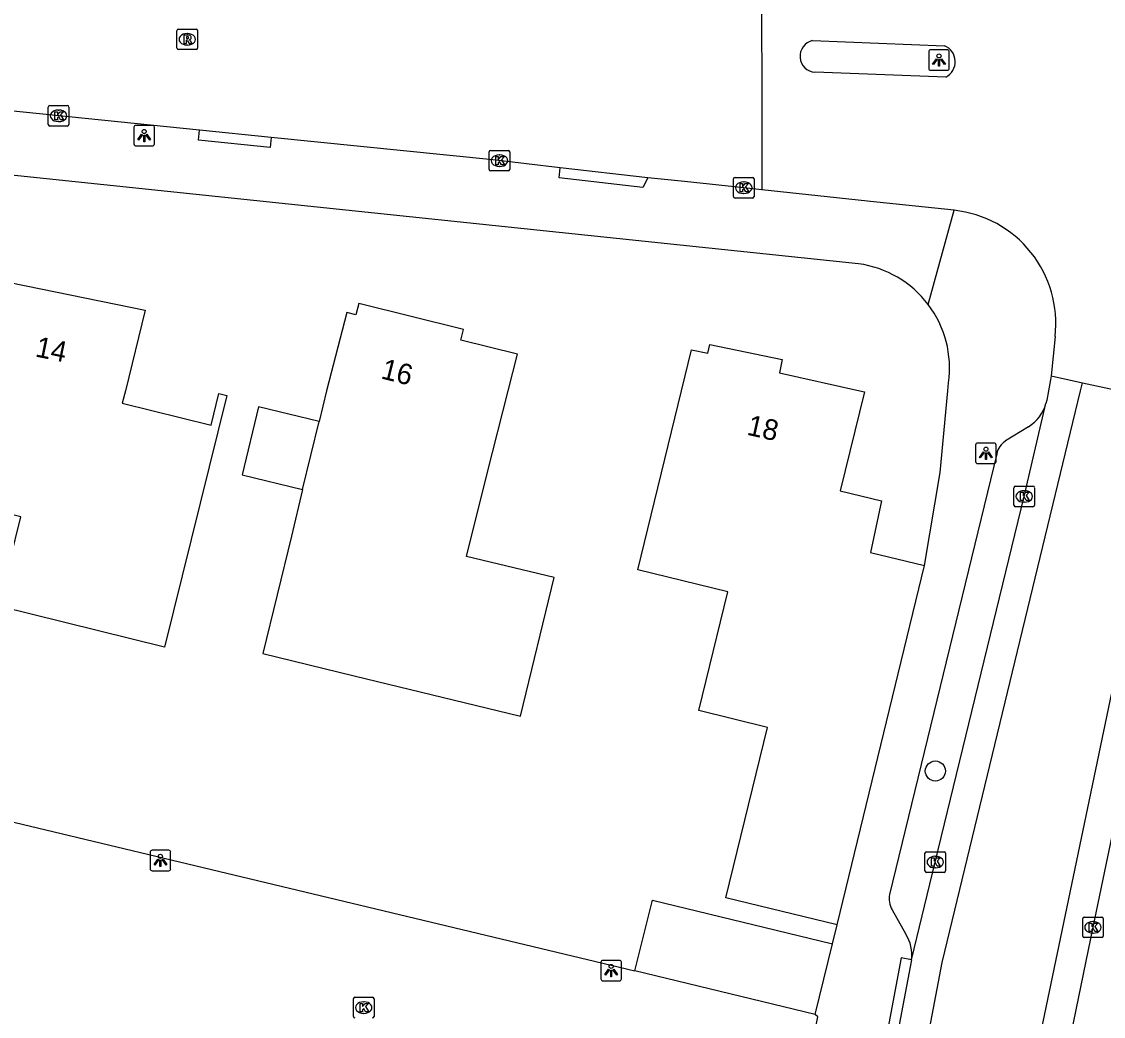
# Model space of a CAD drawing. Extents: x 160037 to 160839, y 385326 to 386441.
# Drawn here: x 160667.7 to 160720.3, y 385469.6 to 385518 of the extents above; entities that cross this region are included whole.
import ezdxf

# ---------------------------------------------------------------- set-up
doc = ezdxf.new("R2010")
doc.units = 0
for name, color, linetype in [('IMGEO_Boom', 7, 'Continuous'), ('IMGEO_Kolk', 7, 'Continuous'), ('IMGEO_Lichtpunt', 7, 'Continuous'), ('IMGEO_Muur', 7, 'Continuous'), ('IMGEO_Pand', 7, 'Continuous'), ('IMGEO_Pand_nummerreeks', 7, 'Continuous'), ('IMGEO_Rijbaan_lokaal_gesloten', 7, 'Continuous'), ('IMGEO_Rijbaan_lokaal_open', 7, 'Continuous'), ('IMGEO_Rioolput', 7, 'Continuous'), ('IMGEO_Voetpad_open', 7, 'Continuous')]:
    doc.layers.add(name, color=color, linetype=linetype)

msp = doc.modelspace()

# ---------------------------------------------------------------- linework, layer by layer
at = {"layer": 'IMGEO_Boom'}
msp.add_circle((160712.126, 385481.518), 0.489, dxfattribs=at)
at = {"layer": 'IMGEO_Kolk'}
for p, q in [((160668.978, 385512.953), (160668.978, 385513.805)), ((160669.053, 385513.879), (160669.905, 385513.879)), ((160669.979, 385513.805), (160669.979, 385512.953)), ((160669.466, 385513.659), (160669.491, 385513.659)), ((160669.905, 385512.879), (160669.053, 385512.879)), ((160669.489, 385513.099), (160669.464, 385513.099)), ((160690.5, 385511.695), (160691.352, 385511.695)), ((160690.425, 385510.769), (160690.425, 385511.621)), ((160690.913, 385511.475), (160690.938, 385511.475)), ((160691.426, 385511.621), (160691.426, 385510.769)), ((160691.352, 385510.695), (160690.5, 385510.695)), ((160690.936, 385510.915), (160690.911, 385510.915)), ((160702.308, 385509.454), (160702.308, 385510.306)), ((160702.383, 385510.38), (160703.235, 385510.38)), ((160702.796, 385510.16), (160702.821, 385510.16)), ((160703.309, 385510.306), (160703.309, 385509.454)), ((160702.819, 385509.6), (160702.794, 385509.6)), ((160703.235, 385509.38), (160702.383, 385509.38)), ((160716.024, 385495.37), (160716.876, 385495.37)), ((160715.949, 385494.444), (160715.949, 385495.296)), ((160716.437, 385495.15), (160716.462, 385495.15)), ((160716.95, 385495.296), (160716.95, 385494.444)), ((160716.876, 385494.37), (160716.024, 385494.37)), ((160716.46, 385494.59), (160716.435, 385494.59)), ((160711.621, 385476.665), (160711.621, 385477.517)), ((160711.696, 385477.591), (160712.548, 385477.591)), ((160712.622, 385477.517), (160712.622, 385476.665)), ((160712.109, 385477.371), (160712.134, 385477.371)), ((160712.548, 385476.591), (160711.696, 385476.591)), ((160712.132, 385476.811), (160712.107, 385476.811)), ((160719.292, 385473.49), (160719.292, 385474.342)), ((160719.367, 385474.416), (160720.219, 385474.416)), ((160720.293, 385474.342), (160720.293, 385473.49)), ((160719.78, 385474.196), (160719.805, 385474.196)), ((160720.219, 385473.416), (160719.367, 385473.416)), ((160719.803, 385473.636), (160719.778, 385473.636)), ((160683.823, 385469.588), (160683.823, 385470.44)), ((160683.898, 385470.514), (160684.75, 385470.514)), ((160684.311, 385470.294), (160684.336, 385470.294)), ((160684.824, 385470.44), (160684.824, 385469.588)), ((160684.334, 385469.734), (160684.309, 385469.734))]:
    msp.add_line(p, q, dxfattribs=at)
for points in [[(160668.978, 385512.953), (160668.978, 385513.805)], [(160669.053, 385513.879), (160669.905, 385513.879)], [(160669.979, 385513.805), (160669.979, 385512.953)], [(160669.299, 385513.579), (160669.422, 385513.579), (160669.422, 385513.428), (160669.552, 385513.579), (160669.716, 385513.579), (160669.57, 385513.428), (160669.723, 385513.179), (160669.571, 385513.179), (160669.486, 385513.343), (160669.422, 385513.276), (160669.422, 385513.179), (160669.299, 385513.179), (160669.299, 385513.579)], [(160669.905, 385512.879), (160669.053, 385512.879)], [(160690.5, 385511.695), (160691.352, 385511.695)], [(160690.425, 385510.769), (160690.425, 385511.621)], [(160690.746, 385511.395), (160690.869, 385511.395), (160690.869, 385511.244), (160690.999, 385511.395), (160691.163, 385511.395), (160691.017, 385511.244), (160691.17, 385510.995), (160691.018, 385510.995), (160690.933, 385511.159), (160690.869, 385511.092), (160690.869, 385510.995), (160690.746, 385510.995), (160690.746, 385511.395)], [(160691.426, 385511.621), (160691.426, 385510.769)], [(160691.352, 385510.695), (160690.5, 385510.695)], [(160702.308, 385509.454), (160702.308, 385510.306)], [(160702.383, 385510.38), (160703.235, 385510.38)], [(160702.629, 385510.08), (160702.752, 385510.08), (160702.752, 385509.929), (160702.882, 385510.08), (160703.046, 385510.08), (160702.9, 385509.929), (160703.053, 385509.68), (160702.901, 385509.68), (160702.816, 385509.844), (160702.752, 385509.777), (160702.752, 385509.68), (160702.629, 385509.68), (160702.629, 385510.08)], [(160703.309, 385510.306), (160703.309, 385509.454)], [(160703.235, 385509.38), (160702.383, 385509.38)], [(160716.024, 385495.37), (160716.876, 385495.37)], [(160715.949, 385494.444), (160715.949, 385495.296)], [(160716.27, 385495.07), (160716.393, 385495.07), (160716.393, 385494.919), (160716.523, 385495.07), (160716.687, 385495.07), (160716.541, 385494.919), (160716.694, 385494.67), (160716.542, 385494.67), (160716.457, 385494.834), (160716.393, 385494.767), (160716.393, 385494.67), (160716.27, 385494.67), (160716.27, 385495.07)], [(160716.95, 385495.296), (160716.95, 385494.444)], [(160716.876, 385494.37), (160716.024, 385494.37)], [(160711.621, 385476.665), (160711.621, 385477.517)], [(160711.696, 385477.591), (160712.548, 385477.591)], [(160712.622, 385477.517), (160712.622, 385476.665)], [(160711.942, 385477.291), (160712.065, 385477.291), (160712.065, 385477.14), (160712.195, 385477.291), (160712.359, 385477.291), (160712.213, 385477.14), (160712.366, 385476.891), (160712.214, 385476.891), (160712.129, 385477.055), (160712.065, 385476.988), (160712.065, 385476.891), (160711.942, 385476.891), (160711.942, 385477.291)], [(160712.548, 385476.591), (160711.696, 385476.591)], [(160719.292, 385473.49), (160719.292, 385474.342)], [(160719.367, 385474.416), (160720.219, 385474.416)], [(160720.293, 385474.342), (160720.293, 385473.49)], [(160719.613, 385474.116), (160719.736, 385474.116), (160719.736, 385473.965), (160719.866, 385474.116), (160720.03, 385474.116), (160719.884, 385473.965), (160720.037, 385473.716), (160719.885, 385473.716), (160719.8, 385473.88), (160719.736, 385473.813), (160719.736, 385473.716), (160719.613, 385473.716), (160719.613, 385474.116)], [(160720.219, 385473.416), (160719.367, 385473.416)], [(160683.823, 385469.588), (160683.823, 385470.44)], [(160683.898, 385470.514), (160684.75, 385470.514)], [(160684.144, 385470.214), (160684.267, 385470.214), (160684.267, 385470.063), (160684.397, 385470.214), (160684.561, 385470.214), (160684.415, 385470.063), (160684.568, 385469.814), (160684.416, 385469.814), (160684.331, 385469.978), (160684.267, 385469.911), (160684.267, 385469.814), (160684.144, 385469.814), (160684.144, 385470.214)], [(160684.824, 385470.44), (160684.824, 385469.588)]]:
    msp.add_lwpolyline(points, dxfattribs=at)
for centre, start, end in [((160669.055, 385513.803), 91.552, 178.448), ((160669.055, 385513.803), 91.552, 178.448), ((160669.903, 385513.803), 1.552, 88.448), ((160669.903, 385513.803), 1.552, 88.448), ((160669.055, 385512.955), 181.552, 268.448), ((160669.055, 385512.955), 181.552, 268.448), ((160669.903, 385512.955), 271.552, 358.448), ((160669.903, 385512.955), 271.552, 358.448), ((160690.502, 385511.619), 91.552, 178.448), ((160690.502, 385511.619), 91.552, 178.448), ((160691.35, 385511.619), 1.552, 88.448), ((160691.35, 385511.619), 1.552, 88.448), ((160690.502, 385510.771), 181.552, 268.448), ((160690.502, 385510.771), 181.552, 268.448), ((160691.35, 385510.771), 271.552, 358.448), ((160691.35, 385510.771), 271.552, 358.448), ((160702.385, 385510.304), 91.552, 178.448), ((160702.385, 385510.304), 91.552, 178.448), ((160703.233, 385510.304), 1.552, 88.448), ((160703.233, 385510.304), 1.552, 88.448), ((160702.385, 385509.456), 181.552, 268.448), ((160702.385, 385509.456), 181.552, 268.448), ((160703.233, 385509.456), 271.552, 358.448), ((160703.233, 385509.456), 271.552, 358.448), ((160716.026, 385495.294), 91.552, 178.448), ((160716.026, 385495.294), 91.552, 178.448), ((160716.874, 385495.294), 1.552, 88.448), ((160716.874, 385495.294), 1.552, 88.448), ((160716.026, 385494.446), 181.552, 268.448), ((160716.026, 385494.446), 181.552, 268.448), ((160716.874, 385494.446), 271.552, 358.448), ((160716.874, 385494.446), 271.552, 358.448), ((160711.698, 385477.515), 91.552, 178.448), ((160711.698, 385477.515), 91.552, 178.448), ((160712.546, 385477.515), 1.552, 88.448), ((160712.546, 385477.515), 1.552, 88.448), ((160711.698, 385476.667), 181.552, 268.448), ((160711.698, 385476.667), 181.552, 268.448), ((160712.546, 385476.667), 271.552, 358.448), ((160712.546, 385476.667), 271.552, 358.448), ((160719.369, 385474.34), 91.552, 178.448), ((160719.369, 385474.34), 91.552, 178.448), ((160720.217, 385474.34), 1.552, 88.448), ((160720.217, 385474.34), 1.552, 88.448), ((160719.369, 385473.492), 181.552, 268.448), ((160719.369, 385473.492), 181.552, 268.448), ((160720.217, 385473.492), 271.552, 358.448), ((160720.217, 385473.492), 271.552, 358.448), ((160683.9, 385470.438), 91.552, 178.448), ((160683.9, 385470.438), 91.552, 178.448), ((160684.748, 385470.438), 1.552, 88.448), ((160684.748, 385470.438), 1.552, 88.448), ((160683.9, 385469.59), 181.552, 268.448), ((160683.9, 385469.59), 181.552, 268.448), ((160684.748, 385469.59), 271.552, 358.448), ((160684.748, 385469.59), 271.552, 358.448)]:
    msp.add_arc(centre, 0.0765, start, end, dxfattribs=at)
for centre, major_axis, ratio, start_param, end_param in [((160669.465, 385513.379), (-0.387, 0.002), 0.722429, 4.712389, 7.853982), ((160669.49, 385513.379), (-0.39, 0.002), 0.717154, 1.570796, 4.712389), ((160690.912, 385511.195), (-0.387, 0.002), 0.722429, 4.712389, 7.853982), ((160690.937, 385511.195), (-0.39, 0.002), 0.717154, 1.570796, 4.712389), ((160702.795, 385509.88), (-0.387, 0.002), 0.722429, 4.712389, 7.853982), ((160702.82, 385509.88), (-0.39, 0.002), 0.717154, 1.570796, 4.712389), ((160716.436, 385494.87), (-0.387, 0.002), 0.722429, 4.712389, 7.853982), ((160716.461, 385494.87), (-0.39, 0.002), 0.717154, 1.570796, 4.712389), ((160712.108, 385477.091), (-0.387, 0.002), 0.722429, 4.712389, 7.853982), ((160712.133, 385477.091), (-0.39, 0.002), 0.717154, 1.570796, 4.712389), ((160719.779, 385473.916), (-0.387, 0.002), 0.722429, 4.712389, 7.853982), ((160719.804, 385473.916), (-0.39, 0.002), 0.717154, 1.570796, 4.712389), ((160684.31, 385470.014), (-0.387, 0.002), 0.722429, 4.712389, 7.853982), ((160684.335, 385470.014), (-0.39, 0.002), 0.717154, 1.570796, 4.712389)]:
    msp.add_ellipse(centre, major_axis=major_axis, ratio=ratio, start_param=start_param, end_param=end_param, dxfattribs=at)
at = {"layer": 'IMGEO_Lichtpunt'}
for p, q in [((160711.804, 385516.492), (160711.804, 385515.685)), ((160711.804, 385516.492), (160711.804, 385515.685)), ((160712.706, 385516.587), (160711.898, 385516.587)), ((160712.706, 385516.587), (160711.898, 385516.587)), ((160712.8, 385515.685), (160712.8, 385516.492)), ((160712.8, 385515.685), (160712.8, 385516.492)), ((160711.898, 385515.591), (160712.706, 385515.591)), ((160711.898, 385515.591), (160712.706, 385515.591)), ((160673.146, 385512.818), (160673.146, 385512.011)), ((160673.146, 385512.818), (160673.146, 385512.011)), ((160674.048, 385512.913), (160673.24, 385512.913)), ((160674.048, 385512.913), (160673.24, 385512.913)), ((160674.142, 385512.011), (160674.142, 385512.818)), ((160674.142, 385512.011), (160674.142, 385512.818)), ((160673.24, 385511.917), (160674.048, 385511.917)), ((160673.24, 385511.917), (160674.048, 385511.917)), ((160714.989, 385497.465), (160714.181, 385497.465)), ((160714.989, 385497.465), (160714.181, 385497.465)), ((160714.087, 385497.37), (160714.087, 385496.563)), ((160714.087, 385497.37), (160714.087, 385496.563)), ((160715.083, 385496.563), (160715.083, 385497.37)), ((160715.083, 385496.563), (160715.083, 385497.37)), ((160714.181, 385496.469), (160714.989, 385496.469)), ((160714.181, 385496.469), (160714.989, 385496.469)), ((160673.936, 385477.573), (160673.936, 385476.766)), ((160673.936, 385477.573), (160673.936, 385476.766)), ((160674.838, 385477.668), (160674.03, 385477.668)), ((160674.838, 385477.668), (160674.03, 385477.668)), ((160674.932, 385476.766), (160674.932, 385477.573)), ((160674.932, 385476.766), (160674.932, 385477.573)), ((160674.03, 385476.672), (160674.838, 385476.672)), ((160674.03, 385476.672), (160674.838, 385476.672)), ((160695.858, 385472.217), (160695.858, 385471.41)), ((160695.858, 385472.217), (160695.858, 385471.41)), ((160696.76, 385472.312), (160695.952, 385472.312)), ((160696.76, 385472.312), (160695.952, 385472.312)), ((160696.854, 385471.41), (160696.854, 385472.217)), ((160696.854, 385471.41), (160696.854, 385472.217)), ((160695.952, 385471.316), (160696.76, 385471.316)), ((160695.952, 385471.316), (160696.76, 385471.316))]:
    msp.add_line(p, q, dxfattribs=at)
for points in [[(160712.178, 385516.156), (160712.217, 385516.128), (160712.029, 385515.866), (160711.991, 385515.893), (160712.178, 385516.156)], [(160712.28, 385516.108), (160712.327, 385516.108), (160712.327, 385515.786), (160712.28, 385515.786), (160712.28, 385516.108)], [(160712.39, 385516.128), (160712.428, 385516.155), (160712.615, 385515.893), (160712.576, 385515.865), (160712.39, 385516.128)], [(160673.52, 385512.482), (160673.559, 385512.454), (160673.371, 385512.192), (160673.333, 385512.219), (160673.52, 385512.482)], [(160673.622, 385512.434), (160673.669, 385512.434), (160673.669, 385512.112), (160673.622, 385512.112), (160673.622, 385512.434)], [(160673.732, 385512.454), (160673.77, 385512.481), (160673.957, 385512.219), (160673.918, 385512.191), (160673.732, 385512.454)], [(160714.461, 385497.034), (160714.5, 385497.006), (160714.312, 385496.744), (160714.274, 385496.771), (160714.461, 385497.034)], [(160714.563, 385496.986), (160714.61, 385496.986), (160714.61, 385496.664), (160714.563, 385496.664), (160714.563, 385496.986)], [(160714.673, 385497.006), (160714.711, 385497.033), (160714.898, 385496.771), (160714.859, 385496.743), (160714.673, 385497.006)], [(160674.31, 385477.237), (160674.349, 385477.209), (160674.161, 385476.947), (160674.123, 385476.974), (160674.31, 385477.237)], [(160674.412, 385477.189), (160674.459, 385477.189), (160674.459, 385476.867), (160674.412, 385476.867), (160674.412, 385477.189)], [(160674.522, 385477.209), (160674.56, 385477.236), (160674.747, 385476.974), (160674.708, 385476.946), (160674.522, 385477.209)], [(160696.232, 385471.881), (160696.271, 385471.853), (160696.083, 385471.591), (160696.045, 385471.618), (160696.232, 385471.881)], [(160696.334, 385471.833), (160696.381, 385471.833), (160696.381, 385471.511), (160696.334, 385471.511), (160696.334, 385471.833)], [(160696.444, 385471.853), (160696.482, 385471.88), (160696.669, 385471.618), (160696.63, 385471.59), (160696.444, 385471.853)]]:
    msp.add_lwpolyline(points, dxfattribs=at)
for centre in [(160712.303, 385516.29), (160673.645, 385512.616), (160714.586, 385497.168), (160674.435, 385477.371), (160696.357, 385472.015)]:
    msp.add_circle(centre, 0.0994, dxfattribs=at)
for centre, start, end in [((160711.898, 385516.492), 90, 180), ((160711.898, 385516.492), 90, 180), ((160712.706, 385516.492), 0, 90), ((160712.706, 385516.492), 0, 90), ((160711.898, 385515.685), 180, 270), ((160711.898, 385515.685), 180, 270), ((160712.706, 385515.685), 270, 0), ((160712.706, 385515.685), 270, 360), ((160673.24, 385512.818), 90, 180), ((160673.24, 385512.818), 90, 180), ((160674.048, 385512.818), 0, 90), ((160674.048, 385512.818), 0, 90), ((160673.24, 385512.011), 180, 270), ((160673.24, 385512.011), 180, 270), ((160674.048, 385512.011), 270, 0), ((160674.048, 385512.011), 270, 360), ((160714.181, 385497.37), 90, 180), ((160714.181, 385497.37), 90, 180), ((160714.989, 385497.37), 0, 90), ((160714.989, 385497.37), 0, 90), ((160714.181, 385496.563), 180, 270), ((160714.181, 385496.563), 180, 270), ((160714.989, 385496.563), 270, 0), ((160714.989, 385496.563), 270, 360), ((160674.03, 385477.573), 90, 180), ((160674.03, 385477.573), 90, 180), ((160674.838, 385477.573), 0, 90), ((160674.838, 385477.573), 0, 90), ((160674.03, 385476.766), 180, 270), ((160674.03, 385476.766), 180, 270), ((160674.838, 385476.766), 270, 0), ((160674.838, 385476.766), 270, 360), ((160695.952, 385472.217), 90, 180), ((160695.952, 385472.217), 90, 180), ((160696.76, 385472.217), 0, 90), ((160696.76, 385472.217), 0, 90), ((160695.952, 385471.41), 180, 270), ((160695.952, 385471.41), 180, 270), ((160696.76, 385471.41), 270, 0), ((160696.76, 385471.41), 270, 360)]:
    msp.add_arc(centre, 0.0946, start, end, dxfattribs=at)
at = {"layer": 'IMGEO_Muur'}
msp.add_lwpolyline([(160645.856, 385480.839), (160646.216, 385480.49), (160649.004, 385483.407), (160697.517, 385471.795)], dxfattribs=at)
at = {"layer": 'IMGEO_Pand'}
for points in [[(160674.638, 385487.539), (160666.565, 385489.535), (160667.639, 385493.881), (160662.984, 385495.032), (160664.212, 385500), (160664.911, 385502.828), (160664.387, 385502.957), (160664.647, 385504.008), (160665.322, 385503.871), (160665.665, 385505.562), (160673.692, 385503.934), (160672.729, 385500), (160672.581, 385499.397), (160676.899, 385498.329), (160677.282, 385499.879), (160677.666, 385499.785), (160674.638, 385487.539)], [(160681.352, 385495.206), (160680.802, 385492.939), (160679.418, 385487.227), (160683.86, 385486.151), (160691.953, 385484.19), (160693.584, 385490.924), (160689.321, 385491.957), (160690.334, 385495.981), (160691.346, 385500), (160691.795, 385501.782), (160689.041, 385502.471), (160689.169, 385502.984), (160684.077, 385504.259), (160683.938, 385503.703), (160683.495, 385503.814), (160682.514, 385500), (160682.155, 385498.519)], [(160707.343, 385474.036), (160701.941, 385475.351), (160703.959, 385483.642), (160700.623, 385484.455), (160702.03, 385490.236), (160697.658, 385491.3), (160699.773, 385500), (160700.259, 385501.997), (160701.065, 385501.83), (160701.154, 385502.257), (160704.68, 385501.525), (160704.545, 385500.874), (160708.45, 385500), (160708.673, 385499.95), (160707.504, 385495.15), (160709.51, 385494.662), (160708.977, 385492.147), (160711.6, 385491.508)], [(160682.155, 385498.519), (160679.211, 385499.233), (160678.407, 385495.92), (160681.352, 385495.206)], [(160681.352, 385495.206), (160682.155, 385498.519)], [(160707.343, 385474.036), (160711.6, 385491.508)], [(160697.517, 385471.795), (160698.361, 385475.23), (160707.118, 385473.113)], [(160706.283, 385469.675), (160707.118, 385473.113)], [(160706.283, 385469.675), (160697.517, 385471.795)]]:
    msp.add_lwpolyline(points, dxfattribs=at)
at = {"layer": 'IMGEO_Rijbaan_lokaal_gesloten'}
for points in [[(160703.674, 385523.151), (160703.684, 385509.786)], [(160676.331, 385512.684), (160652.011, 385515.156)], [(160679.816, 385512.329), (160676.331, 385512.684)], [(160693.885, 385510.855), (160690.608, 385511.233), (160679.816, 385512.329)], [(160698.144, 385510.364), (160693.885, 385510.855)], [(160703.684, 385509.786), (160702.81, 385509.881), (160699.918, 385510.18), (160698.144, 385510.364)], [(160717.755, 385500.728), (160717.733, 385500.535), (160717.634, 385500), (160717.551, 385499.548), (160717.505, 385499.39)], [(160717.755, 385500.728), (160719.283, 385500.396)], [(160690.447, 385399.194), (160706.697, 385448.575), (160709.556, 385456.928), (160712.459, 385472.214), (160719.187, 385500), (160719.283, 385500.396)], [(160723.639, 385499.449), (160716.569, 385465.593), (160715.669, 385461.679), (160713.786, 385455.424), (160707.954, 385437.031), (160694.523, 385397.769)], [(160710.963, 385472.336), (160712.122, 385477.091), (160716.45, 385494.87), (160717.505, 385499.39)], [(160725.06, 385499.141), (160724.626, 385497.095), (160719.791, 385473.917), (160717.66, 385463.602)], [(160710.963, 385472.336), (160709.594, 385465.081), (160708.283, 385458.1)]]:
    msp.add_lwpolyline(points, dxfattribs=at)
at = {"layer": 'IMGEO_Rijbaan_lokaal_open'}
for points in [[(160706.155, 385517.033), (160712.566, 385516.785)], [(160712.632, 385515.262), (160706.273, 385515.495)], [(160713.045, 385508.784), (160709.275, 385509.186), (160705.505, 385509.587), (160703.684, 385509.786)], [(160717.948, 385502.647), (160717.755, 385500.728)], [(160719.283, 385500.396), (160721.105, 385500), (160723.639, 385499.449)], [(160645.856, 385480.839), (160646.216, 385480.49), (160649.004, 385483.407), (160697.517, 385471.795)], [(160701.081, 385460.769), (160704.431, 385459.957), (160706.404, 385469.564), (160706.283, 385469.675)]]:
    msp.add_lwpolyline(points, dxfattribs=at)
for centre, radius, start, end in [((160706.322, 385516.272), 0.779, 102.413, 266.3616), ((160712.263, 385516.009), 0.833, 296.3187, 68.6441), ((160712.456, 385503.286), 5.529, 353.3632, 83.8812)]:
    msp.add_arc(centre, radius, start, end, dxfattribs=at)
at = {"layer": 'IMGEO_Rioolput'}
for p, q in [((160675.24, 385516.672), (160675.24, 385517.524)), ((160675.315, 385517.598), (160676.167, 385517.598)), ((160676.241, 385517.524), (160676.241, 385516.672)), ((160675.728, 385517.378), (160675.753, 385517.378)), ((160676.167, 385516.598), (160675.315, 385516.598)), ((160675.751, 385516.818), (160675.726, 385516.818))]:
    msp.add_line(p, q, dxfattribs=at)
for points in [[(160675.24, 385516.672), (160675.24, 385517.524)], [(160675.315, 385517.598), (160676.167, 385517.598)], [(160676.241, 385517.524), (160676.241, 385516.672)], [(160675.829, 385517.296), (160675.577, 385517.298), (160675.577, 385516.898)], [(160675.577, 385516.898), (160675.701, 385516.898), (160675.701, 385517.06), (160675.712, 385517.06)], [(160675.755, 385517.217), (160675.701, 385517.217), (160675.701, 385517.136)], [(160675.701, 385517.136), (160675.753, 385517.136)], [(160675.759, 385517.031), (160675.83, 385516.898), (160675.97, 385516.898), (160675.905, 385517.024)], [(160676.167, 385516.598), (160675.315, 385516.598)]]:
    msp.add_lwpolyline(points, dxfattribs=at)
for centre, radius, start, end in [((160675.317, 385517.522), 0.0765, 91.552, 178.448), ((160675.317, 385517.522), 0.0765, 91.552, 178.448), ((160676.165, 385517.522), 0.0765, 1.552, 88.448), ((160676.165, 385517.522), 0.0765, 1.552, 88.448), ((160675.711, 385517.007), 0.0533, 26.0293, 88.6989), ((160675.737, 385517.325), 0.19, 274.7715, 282.9687), ((160675.761, 385517.121), 0.0964, 77.0061, 93.1865), ((160675.775, 385517.178), 0.0378, 276.6634, 79.6772), ((160675.828, 385517.186), 0.109, 350.3612, 89.416), ((160675.826, 385517.186), 0.112, 277.5842, 350.9817), ((160675.81, 385516.971), 0.108, 29.5134, 73.7905), ((160675.317, 385516.674), 0.0765, 181.552, 268.448), ((160675.317, 385516.674), 0.0765, 181.552, 268.448), ((160676.165, 385516.674), 0.0765, 271.552, 358.448), ((160676.165, 385516.674), 0.0765, 271.552, 358.448)]:
    msp.add_arc(centre, radius, start, end, dxfattribs=at)
for centre, major_axis, ratio, start_param, end_param in [((160675.727, 385517.098), (-0.387, 0.002), 0.722429, 4.712389, 7.853982), ((160675.752, 385517.098), (-0.39, 0.002), 0.717154, 1.570796, 4.712389)]:
    msp.add_ellipse(centre, major_axis=major_axis, ratio=ratio, start_param=start_param, end_param=end_param, dxfattribs=at)
at = {"layer": 'IMGEO_Voetpad_open'}
for points in [[(160679.816, 385512.329), (160679.764, 385511.832), (160676.279, 385512.187), (160676.331, 385512.684)], [(160708.392, 385506.183), (160651.228, 385512.167), (160645.998, 385510.74), (160635.829, 385500), (160631.087, 385494.991), (160633.869, 385492.281)], [(160698.144, 385510.364), (160697.902, 385509.889), (160693.828, 385510.359), (160693.885, 385510.855)], [(160711.781, 385504.199), (160713.045, 385508.784)], [(160711.6, 385491.508), (160712.366, 385496.03), (160712.729, 385500), (160712.765, 385500.398)], [(160716.659, 385498.261), (160715.543, 385497.566)], [(160715.111, 385496.947), (160709.9, 385475.519)], [(160710.019, 385474.768), (160710.696, 385473.586)], [(160707.118, 385473.113), (160707.343, 385474.036)], [(160710.963, 385472.336), (160710.468, 385472.429), (160707.792, 385458.192), (160708.283, 385458.1)]]:
    msp.add_lwpolyline(points, dxfattribs=at)
for centre, radius, start, end in [((160707.698, 385501.11), 5.12, 37.1035, 82.2051), ((160707.699, 385501.114), 5.117, 351.9526, 37.0755), ((160715.632, 385499.912), 1.944, 301.8779, 344.431), ((160716.031, 385496.765), 0.937, 121.3448, 168.8329), ((160711.114, 385475.327), 1.23, 170.9927, 207.0152), ((160709.099, 385472.591), 1.881, 352.1966, 31.9178)]:
    msp.add_arc(centre, radius, start, end, dxfattribs=at)

# ---------------------------------------------------------------- texts
at = {"layer": 'IMGEO_Pand_nummerreeks'}
for s, rotation, p in [('14', 348.535, (160668.306, 385501.68)), ('16', 345.9453, (160685.114, 385500.618)), ('18', 347.4521, (160702.917, 385497.876))]:
    msp.add_text(s, height=1, rotation=rotation, dxfattribs=at).set_placement(p)

doc.saveas('drawing.dxf')
